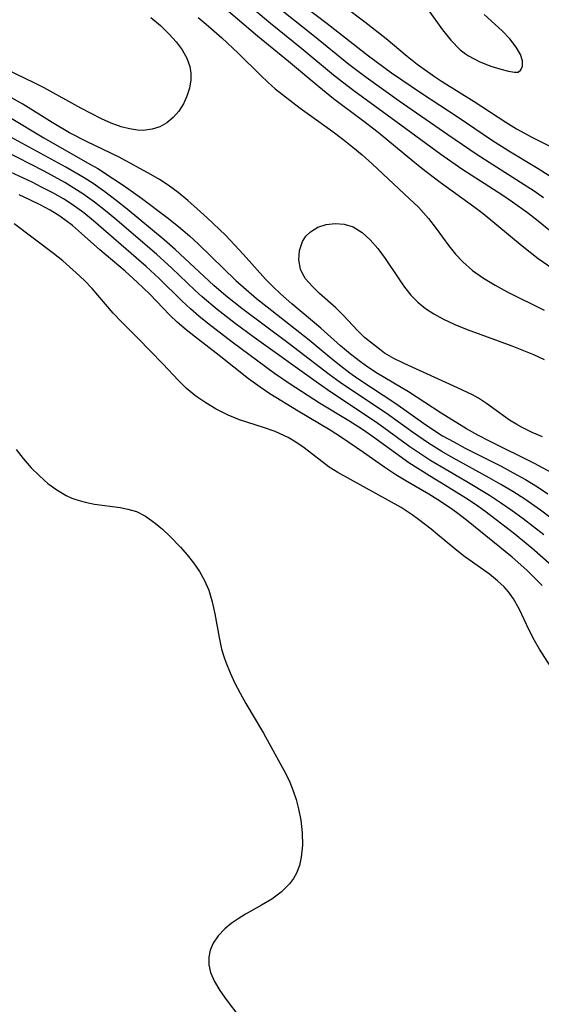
# Model space of a CAD drawing. Header units: metres. Extents: x 1073367 to 1082519, y 1569854 to 1574957.
# Tile 861 of 1056: x 1079392 to 1079462, y 1573007 to 1573139. Entities that reach past the tile are written whole.
import ezdxf

# ---------------------------------------------------------------- set-up
doc = ezdxf.new("R2010")
doc.units = ezdxf.units.M
doc.layers.add('CGG_CurvaNivelLidar_v1', color=253, linetype='Continuous', lineweight=30)

msp = doc.modelspace()

# ---------------------------------------------------------------- linework, layer by layer
at = {"layer": 'CGG_CurvaNivelLidar_v1'}
for p, q in [((1079421.6852, 1573141.9793, 71.5), (1079425.853, 1573138.4717, 71.5)), ((1079428.8334, 1573141.9259, 72.5), (1079433.4614, 1573138.4014, 72.5)), ((1079424.1273, 1573136.714, 71), (1079419.3179, 1573140.7779, 71)), ((1079427.3945, 1573140.1378, 72), (1079431.7419, 1573136.7126, 72)), ((1079435.7727, 1573140.6744, 73), (1079438.4782, 1573138.645, 73)), ((1079446.9761, 1573140.2191, 73.5), (1079448.8681, 1573137.5574, 73.5)), ((1079409.8346, 1573139.2096, 70), (1079411.1049, 1573138.1301, 70)), ((1079416.1795, 1573139.2151, 70.5), (1079417.2549, 1573138.3169, 70.5)), ((1079425.853, 1573138.4717, 71.5), (1079430.0548, 1573135.0507, 71.5)), ((1079438.4782, 1573138.645, 73), (1079441.3615, 1573136.3858, 73)), ((1079456.8678, 1573137.4025, 73.5), (1079454.4801, 1573139.5965, 73.5)), ((1079411.1049, 1573138.1301, 70), (1079412.2724, 1573136.9936, 70)), ((1079417.2549, 1573138.3169, 70.5), (1079419.3327, 1573136.4709, 70.5)), ((1079433.4614, 1573138.4014, 72.5), (1079438.9792, 1573134.0525, 72.5)), ((1079448.8681, 1573137.5574, 73.5), (1079449.9814, 1573136.1606, 73.5)), ((1079457.8921, 1573136.3383, 73.5), (1079456.8678, 1573137.4025, 73.5)), ((1079412.2724, 1573136.9936, 70), (1079413.2109, 1573135.951, 70)), ((1079413.2109, 1573135.951, 70), (1079414.0207, 1573134.8801, 70)), ((1079419.3327, 1573136.4709, 70.5), (1079421.5157, 1573134.4308, 70.5)), ((1079428.2837, 1573133.3255, 71), (1079424.1273, 1573136.714, 71)), ((1079431.7419, 1573136.7126, 72), (1079436.3585, 1573132.9746, 72)), ((1079441.3615, 1573136.3858, 73), (1079444.1523, 1573134.0181, 73)), ((1079449.9814, 1573136.1606, 73.5), (1079451.2653, 1573134.8938, 73.5)), ((1079458.7354, 1573135.2566, 73.5), (1079457.8921, 1573136.3383, 73.5)), ((1079414.0207, 1573134.8801, 70), (1079414.6581, 1573133.776, 70)), ((1079430.0548, 1573135.0507, 71.5), (1079434.2741, 1573131.5405, 71.5)), ((1079451.2653, 1573134.8938, 73.5), (1079451.9719, 1573134.3492, 73.5)), ((1079459.3083, 1573134.2355, 73.5), (1079458.7354, 1573135.2566, 73.5)), ((1079394.2187, 1573130.465, 70), (1079388.4144, 1573133.2445, 70)), ((1079414.6581, 1573133.776, 70), (1079415.0686, 1573132.6324, 70)), ((1079421.5157, 1573134.4308, 70.5), (1079424.5378, 1573131.4449, 70.5)), ((1079432.3159, 1573129.9037, 71), (1079428.2837, 1573133.3255, 71)), ((1079438.9792, 1573134.0525, 72.5), (1079442.0379, 1573131.8177, 72.5)), ((1079444.1523, 1573134.0181, 73), (1079445.5012, 1573132.9583, 73)), ((1079451.9719, 1573134.3492, 73.5), (1079452.3681, 1573134.0843, 73.5)), ((1079452.3681, 1573134.0843, 73.5), (1079453.8684, 1573133.2759, 73.5)), ((1079453.8684, 1573133.2759, 73.5), (1079455.3464, 1573132.6891, 73.5)), ((1079459.5706, 1573133.3886, 73.5), (1079459.3083, 1573134.2355, 73.5)), ((1079459.573, 1573132.6894, 73.5), (1079459.5706, 1573133.3886, 73.5)), ((1079415.0686, 1573132.6324, 70), (1079415.1975, 1573131.749, 70)), ((1079436.3585, 1573132.9746, 72), (1079438.6506, 1573131.2219, 72)), ((1079445.5012, 1573132.9583, 73), (1079447.8207, 1573131.3024, 73)), ((1079455.3464, 1573132.6891, 73.5), (1079456.6703, 1573132.2852, 73.5)), ((1079456.6703, 1573132.2852, 73.5), (1079457.7123, 1573132.0305, 73.5)), ((1079457.7123, 1573132.0305, 73.5), (1079458.5, 1573131.8813, 73.5)), ((1079458.5, 1573131.8813, 73.5), (1079459.0094, 1573131.905, 73.5)), ((1079459.0094, 1573131.905, 73.5), (1079459.355, 1573132.1892, 73.5)), ((1079459.355, 1573132.1892, 73.5), (1079459.573, 1573132.6894, 73.5)), ((1079415.1862, 1573130.8512, 70), (1079415.0073, 1573129.7434, 70)), ((1079415.1975, 1573131.749, 70), (1079415.1862, 1573130.8512, 70)), ((1079424.5378, 1573131.4449, 70.5), (1079425.4936, 1573130.5394, 70.5)), ((1079425.4936, 1573130.5394, 70.5), (1079426.4928, 1573129.6747, 70.5)), ((1079434.2741, 1573131.5405, 71.5), (1079435.4719, 1573130.5832, 71.5)), ((1079435.4719, 1573130.5832, 71.5), (1079436.9935, 1573129.4284, 71.5)), ((1079438.6506, 1573131.2219, 72), (1079443.0682, 1573128.0612, 72)), ((1079442.0379, 1573131.8177, 72.5), (1079446.0857, 1573129.0519, 72.5)), ((1079447.8207, 1573131.3024, 73), (1079448.7616, 1573130.6795, 73)), ((1079448.7616, 1573130.6795, 73), (1079453.1306, 1573127.9542, 73)), ((1079395.5664, 1573129.7689, 70), (1079394.2187, 1573130.465, 70)), ((1079400.4507, 1573127.0463, 70), (1079395.5664, 1573129.7689, 70)), ((1079415.0073, 1573129.7434, 70), (1079414.6682, 1573128.6575, 70)), ((1079426.4928, 1573129.6747, 70.5), (1079429.8068, 1573127.0797, 70.5)), ((1079434.2802, 1573128.329, 71), (1079432.3159, 1573129.9037, 71)), ((1079436.9935, 1573129.4284, 71.5), (1079442.6474, 1573125.3256, 71.5)), ((1079392.6947, 1573127.6095, 70.5), (1079391.2806, 1573128.3999, 70.5)), ((1079414.6682, 1573128.6575, 70), (1079414.1841, 1573127.621, 70)), ((1079438.3434, 1573125.2881, 71), (1079434.2802, 1573128.329, 71)), ((1079443.0682, 1573128.0612, 72), (1079449.5761, 1573123.5356, 72)), ((1079446.0857, 1573129.0519, 72.5), (1079450.9829, 1573125.8456, 72.5)), ((1079453.1306, 1573127.9542, 73), (1079457.3587, 1573125.1711, 73)), ((1079396.6266, 1573125.1525, 70.5), (1079392.6947, 1573127.6095, 70.5)), ((1079403.2234, 1573125.6363, 70), (1079400.4507, 1573127.0463, 70)), ((1079413.5638, 1573126.6611, 70), (1079412.8209, 1573125.8079, 70)), ((1079414.1841, 1573127.621, 70), (1079413.5638, 1573126.6611, 70)), ((1079429.8068, 1573127.0797, 70.5), (1079431.0534, 1573126.1494, 70.5)), ((1079390.895, 1573125.836, 71), (1079395.5013, 1573123.0879, 71)), ((1079404.5421, 1573125.0453, 70), (1079403.2234, 1573125.6363, 70)), ((1079412.8209, 1573125.8079, 70), (1079411.9639, 1573125.0937, 70)), ((1079431.0534, 1573126.1494, 70.5), (1079434.0609, 1573124.0143, 70.5)), ((1079440.2823, 1573123.7888, 71), (1079438.3434, 1573125.2881, 71)), ((1079442.6474, 1573125.3256, 71.5), (1079448.6643, 1573120.8767, 71.5)), ((1079450.9829, 1573125.8456, 72.5), (1079455.455, 1573122.8108, 72.5)), ((1079398.9506, 1573123.7786, 70.5), (1079396.6266, 1573125.1525, 70.5)), ((1079405.8524, 1573124.5668, 70), (1079404.5421, 1573125.0453, 70)), ((1079406.9678, 1573124.2789, 70), (1079405.8524, 1573124.5668, 70)), ((1079408.0645, 1573124.1179, 70), (1079406.9678, 1573124.2789, 70)), ((1079408.8046, 1573124.0892, 70), (1079408.0645, 1573124.1179, 70)), ((1079410.0299, 1573124.2311, 70), (1079408.8046, 1573124.0892, 70)), ((1079411.0384, 1573124.5705, 70), (1079410.0299, 1573124.2311, 70)), ((1079411.9639, 1573125.0937, 70), (1079411.0384, 1573124.5705, 70)), ((1079434.0609, 1573124.0143, 70.5), (1079435.5399, 1573122.9197, 70.5)), ((1079457.3587, 1573125.1711, 73), (1079458.7952, 1573124.2904, 73)), ((1079458.7952, 1573124.2904, 73), (1079460.8586, 1573123.1652, 73)), ((1079398.4464, 1573119.1681, 71.5), (1079390.1221, 1573123.699, 71.5)), ((1079395.5013, 1573123.0879, 71), (1079401.3712, 1573119.757, 71)), ((1079401.2955, 1573122.5703, 70.5), (1079398.9506, 1573123.7786, 70.5)), ((1079435.5399, 1573122.9197, 70.5), (1079436.8952, 1573121.8344, 70.5)), ((1079444.9009, 1573119.9461, 71), (1079440.2823, 1573123.7888, 71)), ((1079449.5761, 1573123.5356, 72), (1079453.5436, 1573120.8508, 72)), ((1079455.455, 1573122.8108, 72.5), (1079457.7416, 1573121.3485, 72.5)), ((1079460.8586, 1573123.1652, 73), (1079465.86, 1573120.642, 73)), ((1079393.9292, 1573117.127, 72.5), (1079382.7968, 1573122.3337, 72.5)), ((1079395.54, 1573118.6123, 72), (1079390.1546, 1573121.3949, 72)), ((1079405.6035, 1573120.4781, 70.5), (1079401.2955, 1573122.5703, 70.5)), ((1079436.8952, 1573121.8344, 70.5), (1079438.1272, 1573120.7981, 70.5)), ((1079457.7416, 1573121.3485, 72.5), (1079461.6831, 1573118.958, 72.5)), ((1079409.8144, 1573118.1783, 70.5), (1079405.6035, 1573120.4781, 70.5)), ((1079438.1272, 1573120.7981, 70.5), (1079439.4571, 1573119.6025, 70.5)), ((1079448.6643, 1573120.8767, 71.5), (1079451.4734, 1573118.94, 71.5)), ((1079453.5436, 1573120.8508, 72), (1079459.831, 1573116.8547, 72)), ((1079400.8979, 1573117.7288, 71.5), (1079398.4464, 1573119.1681, 71.5)), ((1079401.3712, 1573119.757, 71), (1079402.7315, 1573118.9566, 71)), ((1079402.7315, 1573118.9566, 71), (1079404.8526, 1573117.6096, 71)), ((1079439.4571, 1573119.6025, 70.5), (1079444.4837, 1573114.9188, 70.5)), ((1079446.1145, 1573118.9811, 71), (1079444.9009, 1573119.9461, 71)), ((1079448.5891, 1573117.1132, 71), (1079446.1145, 1573118.9811, 71)), ((1079451.4734, 1573118.94, 71.5), (1079456.951, 1573115.3965, 71.5)), ((1079461.6831, 1573118.958, 72.5), (1079463.1704, 1573118.023, 72.5)), ((1079398.3184, 1573117.0933, 72), (1079395.54, 1573118.6123, 72)), ((1079402.091, 1573116.9608, 71.5), (1079400.8979, 1573117.7288, 71.5)), ((1079404.8526, 1573117.6096, 71), (1079406.1086, 1573116.7491, 71)), ((1079410.9899, 1573117.4918, 70.5), (1079409.8144, 1573118.1783, 70.5)), ((1079412.132, 1573116.7581, 70.5), (1079410.9899, 1573117.4918, 70.5)), ((1079395.3066, 1573116.4531, 72.5), (1079393.9292, 1573117.127, 72.5)), ((1079396.7312, 1573115.7084, 72.5), (1079395.3066, 1573116.4531, 72.5)), ((1079399.5378, 1573116.364, 72), (1079398.3184, 1573117.0933, 72)), ((1079400.7286, 1573115.593, 72), (1079399.5378, 1573116.364, 72)), ((1079403.6529, 1573115.863, 71.5), (1079402.091, 1573116.9608, 71.5)), ((1079406.1086, 1573116.7491, 71), (1079408.579, 1573114.9814, 71)), ((1079413.4736, 1573115.767, 70.5), (1079412.132, 1573116.7581, 70.5)), ((1079453.0858, 1573113.8464, 71), (1079448.5891, 1573117.1132, 71)), ((1079459.831, 1573116.8547, 72), (1079461.1401, 1573115.9934, 72)), ((1079393.6381, 1573114.7932, 73), (1079392.2221, 1573115.4283, 73)), ((1079395.0238, 1573114.1218, 73), (1079393.6381, 1573114.7932, 73)), ((1079398.1211, 1573114.9113, 72.5), (1079396.7312, 1573115.7084, 72.5)), ((1079399.3191, 1573114.1453, 72.5), (1079398.1211, 1573114.9113, 72.5)), ((1079402.2783, 1573114.4814, 72), (1079400.7286, 1573115.593, 72)), ((1079405.1748, 1573114.7073, 71.5), (1079403.6529, 1573115.863, 71.5)), ((1079406.6688, 1573113.5131, 71.5), (1079405.1748, 1573114.7073, 71.5)), ((1079408.579, 1573114.9814, 71), (1079412.0002, 1573112.415, 71)), ((1079414.7669, 1573114.6976, 70.5), (1079413.4736, 1573115.767, 70.5)), ((1079444.4837, 1573114.9188, 70.5), (1079445.648, 1573113.7794, 70.5)), ((1079456.951, 1573115.3965, 71.5), (1079458.2702, 1573114.5115, 71.5)), ((1079461.1401, 1573115.9934, 72), (1079462.4005, 1573115.1145, 72)), ((1079396.3665, 1573113.3955, 73), (1079395.0238, 1573114.1218, 73)), ((1079397.6512, 1573112.5921, 73), (1079396.3665, 1573113.3955, 73)), ((1079400.8658, 1573113.0194, 72.5), (1079399.3191, 1573114.1453, 72.5)), ((1079403.7769, 1573113.3002, 72), (1079402.2783, 1573114.4814, 72)), ((1079411.6208, 1573109.4063, 71.5), (1079406.6688, 1573113.5131, 71.5)), ((1079416.0345, 1573113.582, 70.5), (1079414.7669, 1573114.6976, 70.5)), ((1079417.3913, 1573112.3482, 70.5), (1079416.0345, 1573113.582, 70.5)), ((1079445.648, 1573113.7794, 70.5), (1079447.0105, 1573112.2735, 70.5)), ((1079454.3108, 1573112.9058, 71), (1079453.0858, 1573113.8464, 71)), ((1079458.2702, 1573114.5115, 71.5), (1079460.2453, 1573113.0877, 71.5)), ((1079399.3263, 1573111.3207, 73), (1079397.6512, 1573112.5921, 73)), ((1079402.1658, 1573111.9617, 72.5), (1079400.8658, 1573113.0194, 72.5)), ((1079404.9925, 1573112.2823, 72), (1079403.7769, 1573113.3002, 72)), ((1079410.5767, 1573107.5183, 72), (1079404.9925, 1573112.2823, 72)), ((1079412.0002, 1573112.415, 71), (1079413.5174, 1573111.2116, 71)), ((1079419.809, 1573110.0246, 70.5), (1079417.3913, 1573112.3482, 70.5)), ((1079447.0105, 1573112.2735, 70.5), (1079448.046, 1573110.9405, 70.5)), ((1079459.5591, 1573108.5795, 71), (1079454.3108, 1573112.9058, 71)), ((1079460.2453, 1573113.0877, 71.5), (1079461.6994, 1573111.9485, 71.5)), ((1079396.8062, 1573107.5973, 73.5), (1079391.5195, 1573111.5653, 73.5)), ((1079400.5562, 1573110.2564, 73), (1079399.3263, 1573111.3207, 73)), ((1079409.2142, 1573105.852, 72.5), (1079402.1658, 1573111.9617, 72.5)), ((1079413.5174, 1573111.2116, 71), (1079414.9942, 1573109.9608, 71)), ((1079431.2007, 1573110.5119, 70), (1079432.1782, 1573111.1091, 70)), ((1079432.1782, 1573111.1091, 70), (1079433.3007, 1573111.4796, 70)), ((1079433.3007, 1573111.4796, 70), (1079434.5023, 1573111.6236, 70)), ((1079434.5023, 1573111.6236, 70), (1079435.724, 1573111.5261, 70)), ((1079435.724, 1573111.5261, 70), (1079436.93, 1573111.1472, 70)), ((1079436.93, 1573111.1472, 70), (1079438.107, 1573110.4208, 70)), ((1079448.046, 1573110.9405, 70.5), (1079449.749, 1573108.625, 70.5)), ((1079461.6994, 1573111.9485, 71.5), (1079466.9631, 1573107.6191, 71.5)), ((1079402.9881, 1573108.0668, 73), (1079400.5562, 1573110.2564, 73)), ((1079414.9942, 1573109.9608, 71), (1079416.219, 1573108.8386, 71)), ((1079421.0535, 1573108.7653, 70.5), (1079419.809, 1573110.0246, 70.5)), ((1079430.1287, 1573109.1839, 70), (1079430.5951, 1573109.903, 70)), ((1079430.5951, 1573109.903, 70), (1079431.2007, 1573110.5119, 70)), ((1079438.107, 1573110.4208, 70), (1079439.1993, 1573109.4254, 70)), ((1079439.1993, 1573109.4254, 70), (1079440.2231, 1573108.2395, 70)), ((1079413.1014, 1573108.1043, 71.5), (1079411.6208, 1573109.4063, 71.5)), ((1079418.2635, 1573103.3089, 71.5), (1079413.1014, 1573108.1043, 71.5)), ((1079416.219, 1573108.8386, 71), (1079421.2256, 1573103.9889, 71)), ((1079422.2554, 1573107.4747, 70.5), (1079421.0535, 1573108.7653, 70.5)), ((1079429.7235, 1573108.0109, 70), (1079430.1287, 1573109.1839, 70)), ((1079440.2231, 1573108.2395, 70), (1079441.1929, 1573106.9271, 70)), ((1079449.749, 1573108.625, 70.5), (1079450.6387, 1573107.509, 70.5)), ((1079461.7108, 1573106.8954, 71), (1079459.5591, 1573108.5795, 71)), ((1079398.0348, 1573106.6219, 73.5), (1079396.8062, 1573107.5973, 73.5)), ((1079406.3932, 1573105.2008, 73), (1079402.9881, 1573108.0668, 73)), ((1079412.6487, 1573105.6178, 72), (1079410.5767, 1573107.5183, 72)), ((1079425.1655, 1573104.1656, 70.5), (1079422.2554, 1573107.4747, 70.5)), ((1079429.6332, 1573106.7553, 70), (1079429.7235, 1573108.0109, 70)), ((1079441.1929, 1573106.9271, 70), (1079443.0369, 1573104.1731, 70)), ((1079450.6387, 1573107.509, 70.5), (1079451.6, 1573106.4607, 70.5)), ((1079466.1336, 1573103.7881, 71), (1079461.7108, 1573106.8954, 71)), ((1079399.8541, 1573105.0042, 73.5), (1079398.0348, 1573106.6219, 73.5)), ((1079410.9394, 1573104.2411, 72.5), (1079409.2142, 1573105.852, 72.5)), ((1079415.7173, 1573102.6822, 72), (1079412.6487, 1573105.6178, 72)), ((1079429.8734, 1573105.502, 70), (1079429.6332, 1573106.7553, 70)), ((1079430.1711, 1573104.8181, 70), (1079429.8734, 1573105.502, 70)), ((1079451.6, 1573106.4607, 70.5), (1079452.9138, 1573105.3011, 70.5)), ((1079400.9453, 1573103.9659, 73.5), (1079399.8541, 1573105.0042, 73.5)), ((1079408.0213, 1573103.758, 73), (1079406.3932, 1573105.2008, 73)), ((1079414.0043, 1573101.2308, 72.5), (1079410.9394, 1573104.2411, 72.5)), ((1079426.1676, 1573103.1473, 70.5), (1079425.1655, 1573104.1656, 70.5)), ((1079430.5515, 1573104.2089, 70), (1079430.1711, 1573104.8181, 70)), ((1079431.4113, 1573103.2016, 70), (1079430.5515, 1573104.2089, 70)), ((1079443.0369, 1573104.1731, 70), (1079443.8134, 1573103.0707, 70)), ((1079452.9138, 1573105.3011, 70.5), (1079454.3575, 1573104.2696, 70.5)), ((1079454.3575, 1573104.2696, 70.5), (1079455.9149, 1573103.3377, 70.5)), ((1079401.9891, 1573102.8927, 73.5), (1079400.9453, 1573103.9659, 73.5)), ((1079404.804, 1573099.6092, 73.5), (1079401.9891, 1573102.8927, 73.5)), ((1079409.6781, 1573102.135, 73), (1079408.0213, 1573103.758, 73)), ((1079419.8889, 1573101.9259, 71.5), (1079418.2635, 1573103.3089, 71.5)), ((1079421.2256, 1573103.9889, 71), (1079422.5841, 1573102.7651, 71)), ((1079427.2125, 1573102.1655, 70.5), (1079426.1676, 1573103.1473, 70.5)), ((1079432.43, 1573102.2464, 70), (1079431.4113, 1573103.2016, 70)), ((1079443.8134, 1573103.0707, 70), (1079444.6439, 1573102.0257, 70)), ((1079455.9149, 1573103.3377, 70.5), (1079457.542, 1573102.4746, 70.5)), ((1079412.3973, 1573099.3102, 73), (1079409.6781, 1573102.135, 73)), ((1079416.7195, 1573101.7672, 72), (1079415.7173, 1573102.6822, 72)), ((1079418.7319, 1573100.0776, 72), (1079416.7195, 1573101.7672, 72)), ((1079422.0281, 1573100.2196, 71.5), (1079419.8889, 1573101.9259, 71.5)), ((1079422.5841, 1573102.7651, 71), (1079423.9854, 1573101.5799, 71)), ((1079423.9854, 1573101.5799, 71), (1079425.4167, 1573100.423, 71)), ((1079428.6947, 1573100.8664, 70.5), (1079427.2125, 1573102.1655, 70.5)), ((1079434.6139, 1573100.3102, 70), (1079432.43, 1573102.2464, 70)), ((1079444.6439, 1573102.0257, 70), (1079445.5611, 1573101.0716, 70)), ((1079457.542, 1573102.4746, 70.5), (1079462.4807, 1573099.995, 70.5)), ((1079415.1307, 1573100.1809, 72.5), (1079414.0043, 1573101.2308, 72.5)), ((1079428.3311, 1573095.4787, 71.5), (1079422.0281, 1573100.2196, 71.5)), ((1079425.4167, 1573100.423, 71), (1079431.0429, 1573096.0112, 71)), ((1079432.612, 1573097.5817, 70.5), (1079428.6947, 1573100.8664, 70.5)), ((1079435.6088, 1573099.2952, 70), (1079434.6139, 1573100.3102, 70)), ((1079445.5611, 1573101.0716, 70), (1079446.5907, 1573100.2335, 70)), ((1079446.5907, 1573100.2335, 70), (1079447.7179, 1573099.4967, 70)), ((1079405.8802, 1573098.4677, 73.5), (1079404.804, 1573099.6092, 73.5)), ((1079413.3386, 1573098.409, 73), (1079412.3973, 1573099.3102, 73)), ((1079416.2566, 1573099.2045, 72.5), (1079415.1307, 1573100.1809, 72.5)), ((1079417.4127, 1573098.2601, 72.5), (1079416.2566, 1573099.2045, 72.5)), ((1079421.113, 1573098.2313, 72), (1079418.7319, 1573100.0776, 72)), ((1079437.4941, 1573097.2525, 70), (1079435.6088, 1573099.2952, 70)), ((1079447.7179, 1573099.4967, 70), (1079448.9213, 1573098.8388, 70)), ((1079408.109, 1573096.2464, 73.5), (1079405.8802, 1573098.4677, 73.5)), ((1079414.542, 1573097.3728, 73), (1079413.3386, 1573098.409, 73)), ((1079420.7149, 1573095.7224, 72.5), (1079417.4127, 1573098.2601, 72.5)), ((1079423.6884, 1573096.3348, 72), (1079421.113, 1573098.2313, 72)), ((1079435.2398, 1573095.2248, 70.5), (1079432.612, 1573097.5817, 70.5)), ((1079448.9213, 1573098.8388, 70), (1079450.5175, 1573098.0938, 70)), ((1079450.5175, 1573098.0938, 70), (1079452.1775, 1573097.4155, 70)), ((1079411.4609, 1573092.8216, 73.5), (1079408.109, 1573096.2464, 73.5)), ((1079415.7921, 1573096.3786, 73), (1079414.542, 1573097.3728, 73)), ((1079418.9895, 1573093.9137, 73), (1079415.7921, 1573096.3786, 73)), ((1079432.287, 1573090.1592, 72), (1079423.6884, 1573096.3348, 72)), ((1079438.4388, 1573096.3394, 70), (1079437.4941, 1573097.2525, 70)), ((1079440.4347, 1573094.7554, 70), (1079438.4388, 1573096.3394, 70)), ((1079452.1775, 1573097.4155, 70), (1079458.1746, 1573095.218, 70)), ((1079426.3828, 1573091.5243, 72.5), (1079420.7149, 1573095.7224, 72.5)), ((1079433.7202, 1573091.3557, 71.5), (1079428.3311, 1573095.4787, 71.5)), ((1079431.0429, 1573096.0112, 71), (1079433.7072, 1573093.7711, 71)), ((1079436.5769, 1573094.0789, 70.5), (1079435.2398, 1573095.2248, 70.5)), ((1079458.1746, 1573095.218, 70), (1079461.048, 1573094.051, 70)), ((1079422.9231, 1573090.7922, 73), (1079418.9895, 1573093.9137, 73)), ((1079433.7072, 1573093.7711, 71), (1079435.0833, 1573092.6654, 71)), ((1079437.8828, 1573093.0656, 70.5), (1079436.5769, 1573094.0789, 70.5)), ((1079441.1318, 1573094.2554, 70), (1079440.4347, 1573094.7554, 70)), ((1079442.3734, 1573093.5256, 70), (1079441.1318, 1573094.2554, 70)), ((1079461.048, 1573094.051, 70), (1079462.4789, 1573093.3956, 70)), ((1079413.5307, 1573090.5714, 73.5), (1079411.4609, 1573092.8216, 73.5)), ((1079435.0833, 1573092.6654, 71), (1079436.4951, 1573091.6019, 71)), ((1079438.8637, 1573092.3744, 70.5), (1079437.8828, 1573093.0656, 70.5)), ((1079440.1807, 1573091.5192, 70.5), (1079438.8637, 1573092.3744, 70.5)), ((1079443.7521, 1573092.849, 70), (1079442.3734, 1573093.5256, 70)), ((1079450.8812, 1573089.6028, 70), (1079443.7521, 1573092.849, 70)), ((1079428.4845, 1573090.0948, 72.5), (1079426.3828, 1573091.5243, 72.5)), ((1079435.1894, 1573090.3012, 71.5), (1079433.7202, 1573091.3557, 71.5)), ((1079436.4951, 1573091.6019, 71), (1079437.5404, 1573090.8614, 71)), ((1079444.3454, 1573089.0379, 70.5), (1079440.1807, 1573091.5192, 70.5)), ((1079414.6143, 1573089.5083, 73.5), (1079413.5307, 1573090.5714, 73.5)), ((1079424.4487, 1573089.6653, 73), (1079422.9231, 1573090.7922, 73)), ((1079425.7492, 1573088.7952, 73), (1079424.4487, 1573089.6653, 73)), ((1079432.4099, 1573087.5424, 72.5), (1079428.4845, 1573090.0948, 72.5)), ((1079433.9145, 1573089.0275, 72), (1079432.287, 1573090.1592, 72)), ((1079436.8139, 1573089.1954, 71.5), (1079435.1894, 1573090.3012, 71.5)), ((1079437.5404, 1573090.8614, 71), (1079442.6194, 1573087.4762, 71)), ((1079415.8683, 1573088.4826, 73.5), (1079414.6143, 1573089.5083, 73.5)), ((1079417.2073, 1573087.5607, 73.5), (1079415.8683, 1573088.4826, 73.5)), ((1079429.5515, 1573086.4638, 73), (1079425.7492, 1573088.7952, 73)), ((1079440.0627, 1573084.9356, 72), (1079433.9145, 1573089.0275, 72)), ((1079441.3379, 1573086.1955, 71.5), (1079436.8139, 1573089.1954, 71.5)), ((1079448.7105, 1573086.1782, 70.5), (1079444.3454, 1573089.0379, 70.5)), ((1079452.8929, 1573088.6381, 70), (1079450.8812, 1573089.6028, 70)), ((1079453.6971, 1573088.1956, 70), (1079452.8929, 1573088.6381, 70)), ((1079418.6016, 1573086.7283, 73.5), (1079417.2073, 1573087.5607, 73.5)), ((1079436.3285, 1573085.1642, 72.5), (1079432.4099, 1573087.5424, 72.5)), ((1079442.6194, 1573087.4762, 71), (1079446.3342, 1573084.8516, 71)), ((1079454.7871, 1573087.4904, 70), (1079453.6971, 1573088.1956, 70)), ((1079457.8612, 1573085.2775, 70), (1079454.7871, 1573087.4904, 70)), ((1079420.1773, 1573085.9247, 73.5), (1079418.6016, 1573086.7283, 73.5)), ((1079421.7244, 1573085.3141, 73.5), (1079420.1773, 1573085.9247, 73.5)), ((1079433.82, 1573083.9105, 73), (1079429.5515, 1573086.4638, 73)), ((1079444.8719, 1573083.6483, 71.5), (1079441.3379, 1573086.1955, 71.5)), ((1079452.1088, 1573084.0917, 70.5), (1079448.7105, 1573086.1782, 70.5)), ((1079424.9051, 1573084.2892, 73.5), (1079421.7244, 1573085.3141, 73.5)), ((1079438.1609, 1573083.9976, 72.5), (1079436.3285, 1573085.1642, 72.5)), ((1079444.5172, 1573081.6857, 72), (1079440.0627, 1573084.9356, 72)), ((1079446.3342, 1573084.8516, 71), (1079447.5877, 1573084.0025, 71)), ((1079458.8485, 1573084.6568, 70), (1079457.8612, 1573085.2775, 70)), ((1079459.5494, 1573084.2644, 70), (1079458.8485, 1573084.6568, 70)), ((1079426.4682, 1573083.7297, 73.5), (1079424.9051, 1573084.2892, 73.5)), ((1079427.7103, 1573083.1803, 73.5), (1079426.4682, 1573083.7297, 73.5)), ((1079428.2265, 1573082.9161, 73.5), (1079427.7103, 1573083.1803, 73.5)), ((1079435.3523, 1573082.9419, 73), (1079433.82, 1573083.9105, 73)), ((1079439.494, 1573083.0869, 72.5), (1079438.1609, 1573083.9976, 72.5)), ((1079444.3938, 1573079.5526, 72.5), (1079439.494, 1573083.0869, 72.5)), ((1079446.9968, 1573082.1741, 71.5), (1079444.8719, 1573083.6483, 71.5)), ((1079447.5877, 1573084.0025, 71), (1079448.9037, 1573083.1768, 71)), ((1079448.9037, 1573083.1768, 71), (1079450.3833, 1573082.3334, 71)), ((1079453.6303, 1573083.255, 70.5), (1079452.1088, 1573084.0917, 70.5)), ((1079455.1839, 1573082.4578, 70.5), (1079453.6303, 1573083.255, 70.5)), ((1079460.8851, 1573083.6087, 70), (1079459.5494, 1573084.2644, 70)), ((1079462.2667, 1573083.0133, 70), (1079460.8851, 1573083.6087, 70)), ((1079429.2624, 1573082.3151, 73.5), (1079428.2265, 1573082.9161, 73.5)), ((1079430.3755, 1573081.5492, 73.5), (1079429.2624, 1573082.3151, 73.5)), ((1079438.3072, 1573080.9246, 73), (1079435.3523, 1573082.9419, 73)), ((1079448.7862, 1573081.0598, 71.5), (1079446.9968, 1573082.1741, 71.5)), ((1079450.3833, 1573082.3334, 71), (1079451.9315, 1573081.5174, 71)), ((1079461.2158, 1573079.4437, 70.5), (1079455.1839, 1573082.4578, 70.5)), ((1079391.7838, 1573081.3153, 73.5), (1079392.741, 1573080.1047, 73.5)), ((1079433.7132, 1573078.9539, 73.5), (1079430.3755, 1573081.5492, 73.5)), ((1079441.1776, 1573078.8987, 73), (1079438.3072, 1573080.9246, 73)), ((1079445.6991, 1573080.8634, 72), (1079444.5172, 1573081.6857, 72)), ((1079447.1773, 1573079.9074, 72), (1079445.6991, 1573080.8634, 72)), ((1079450.2759, 1573080.202, 71.5), (1079448.7862, 1573081.0598, 71.5)), ((1079451.9315, 1573081.5174, 71), (1079456.719, 1573079.091, 71)), ((1079392.741, 1573080.1047, 73.5), (1079393.833, 1573078.8698, 73.5)), ((1079447.1584, 1573077.7785, 72.5), (1079444.3938, 1573079.5526, 72.5)), ((1079448.6864, 1573078.9932, 72), (1079447.1773, 1573079.9074, 72)), ((1079455.1175, 1573077.5365, 71.5), (1079450.2759, 1573080.202, 71.5)), ((1079456.719, 1573079.091, 71), (1079458.3551, 1573078.2177, 71)), ((1079463.5062, 1573078.2022, 70.5), (1079461.2158, 1573079.4437, 70.5)), ((1079393.833, 1573078.8698, 73.5), (1079394.9221, 1573077.7814, 73.5)), ((1079394.9221, 1573077.7814, 73.5), (1079396.0614, 1573076.7881, 73.5)), ((1079434.8847, 1573078.2258, 73.5), (1079433.7132, 1573078.9539, 73.5)), ((1079443.3429, 1573073.5416, 73.5), (1079434.8847, 1573078.2258, 73.5)), ((1079442.6405, 1573077.9263, 73), (1079441.1776, 1573078.8987, 73)), ((1079444.217, 1573076.9731, 73), (1079442.6405, 1573077.9263, 73)), ((1079450.7149, 1573075.617, 72.5), (1079447.1584, 1573077.7785, 72.5)), ((1079452.1212, 1573077.0014, 72), (1079448.6864, 1573078.9932, 72)), ((1079458.3551, 1573078.2177, 71), (1079459.9881, 1573077.3038, 71)), ((1079396.0614, 1573076.7881, 73.5), (1079397.2495, 1573075.9104, 73.5)), ((1079447.0542, 1573075.3237, 73), (1079444.217, 1573076.9731, 73)), ((1079455.1575, 1573075.1608, 72), (1079452.1212, 1573077.0014, 72)), ((1079456.7113, 1573076.6249, 71.5), (1079455.1175, 1573077.5365, 71.5)), ((1079458.2865, 1573075.684, 71.5), (1079456.7113, 1573076.6249, 71.5)), ((1079459.9881, 1573077.3038, 71), (1079461.5886, 1573076.3377, 71)), ((1079397.2495, 1573075.9104, 73.5), (1079398.4881, 1573075.1754, 73.5)), ((1079398.4881, 1573075.1754, 73.5), (1079399.2425, 1573074.8244, 73.5)), ((1079448.2791, 1573074.5757, 73), (1079447.0542, 1573075.3237, 73)), ((1079452.0142, 1573074.7939, 72.5), (1079450.7149, 1573075.617, 72.5)), ((1079456.65, 1573074.1961, 72), (1079455.1575, 1573075.1608, 72)), ((1079459.8845, 1573074.6683, 71.5), (1079458.2865, 1573075.684, 71.5)), ((1079461.5886, 1573076.3377, 71), (1079462.9928, 1573075.4083, 71)), ((1079399.2425, 1573074.8244, 73.5), (1079399.7861, 1573074.6181, 73.5)), ((1079399.7861, 1573074.6181, 73.5), (1079401.0216, 1573074.2636, 73.5)), ((1079401.0216, 1573074.2636, 73.5), (1079402.2788, 1573074.0152, 73.5)), ((1079402.2788, 1573074.0152, 73.5), (1079405.7239, 1573073.54, 73.5)), ((1079449.9738, 1573073.4601, 73), (1079448.2791, 1573074.5757, 73)), ((1079453.2941, 1573073.9436, 72.5), (1079452.0142, 1573074.7939, 72.5)), ((1079454.5492, 1573073.0609, 72.5), (1079453.2941, 1573073.9436, 72.5)), ((1079458.2145, 1573073.125, 72), (1079456.65, 1573074.1961, 72)), ((1079461.9824, 1573073.1979, 71.5), (1079459.8845, 1573074.6683, 71.5)), ((1079405.7239, 1573073.54, 73.5), (1079406.7493, 1573073.3531, 73.5)), ((1079406.7493, 1573073.3531, 73.5), (1079407.909, 1573073.0164, 73.5)), ((1079407.909, 1573073.0164, 73.5), (1079409.1157, 1573072.3955, 73.5)), ((1079444.8413, 1573072.5837, 73.5), (1079443.3429, 1573073.5416, 73.5)), ((1079445.6818, 1573071.9685, 73.5), (1079444.8413, 1573072.5837, 73.5)), ((1079450.7632, 1573072.8951, 73), (1079449.9738, 1573073.4601, 73)), ((1079452.0893, 1573071.8741, 73), (1079450.7632, 1573072.8951, 73)), ((1079458.3499, 1573070.1571, 72.5), (1079454.5492, 1573073.0609, 72.5)), ((1079459.6981, 1573072.0394, 72), (1079458.2145, 1573073.125, 72)), ((1079468.6598, 1573068.0919, 71.5), (1079461.9824, 1573073.1979, 71.5)), ((1079409.1157, 1573072.3955, 73.5), (1079410.4026, 1573071.479, 73.5)), ((1079410.4026, 1573071.479, 73.5), (1079411.3914, 1573070.6454, 73.5)), ((1079447.3677, 1573070.649, 73.5), (1079445.6818, 1573071.9685, 73.5)), ((1079458.2013, 1573066.9201, 73), (1079452.0893, 1573071.8741, 73)), ((1079462.455, 1573069.8785, 72), (1079459.6981, 1573072.0394, 72)), ((1079411.3914, 1573070.6454, 73.5), (1079412.3691, 1573069.7296, 73.5)), ((1079448.2232, 1573069.9548, 73.5), (1079447.3677, 1573070.649, 73.5)), ((1079450.5147, 1573067.9975, 73.5), (1079448.2232, 1573069.9548, 73.5)), ((1079460.8463, 1573068.104, 72.5), (1079458.3499, 1573070.1571, 72.5)), ((1079412.3691, 1573069.7296, 73.5), (1079413.783, 1573068.2626, 73.5)), ((1079413.783, 1573068.2626, 73.5), (1079414.6984, 1573067.2167, 73.5)), ((1079414.6984, 1573067.2167, 73.5), (1079415.5618, 1573066.1241, 73.5)), ((1079451.6801, 1573067.0603, 73.5), (1079450.5147, 1573067.9975, 73.5)), ((1079463.441, 1573065.8337, 72.5), (1079460.8463, 1573068.104, 72.5)), ((1079415.5618, 1573066.1241, 73.5), (1079416.3487, 1573064.9798, 73.5)), ((1079455.169, 1573064.6054, 73.5), (1079451.6801, 1573067.0603, 73.5)), ((1079460.1535, 1573065.1781, 73), (1079458.2013, 1573066.9201, 73)), ((1079416.3487, 1573064.9798, 73.5), (1079417.0302, 1573063.7758, 73.5)), ((1079456.2625, 1573063.7376, 73.5), (1079455.169, 1573064.6054, 73.5)), ((1079461.2118, 1573064.1487, 73), (1079460.1535, 1573065.1781, 73)), ((1079417.0302, 1573063.7758, 73.5), (1079417.5811, 1573062.4901, 73.5)), ((1079457.1356, 1573062.9049, 73.5), (1079456.2625, 1573063.7376, 73.5)), ((1079462.2338, 1573063.0866, 73), (1079461.2118, 1573064.1487, 73)), ((1079417.5811, 1573062.4901, 73.5), (1079418.0519, 1573060.9278, 73.5)), ((1079457.4066, 1573062.6076, 73.5), (1079457.1356, 1573062.9049, 73.5)), ((1079457.6991, 1573062.2597, 73.5), (1079457.4066, 1573062.6076, 73.5)), ((1079458.3792, 1573061.3168, 73.5), (1079457.6991, 1573062.2597, 73.5)), ((1079418.0519, 1573060.9278, 73.5), (1079418.4031, 1573059.3125, 73.5)), ((1079459.1504, 1573059.9773, 73.5), (1079458.3792, 1573061.3168, 73.5)), ((1079418.4031, 1573059.3125, 73.5), (1079418.9746, 1573056.1246, 73.5)), ((1079460.5037, 1573057.1363, 73.5), (1079459.1504, 1573059.9773, 73.5)), ((1079461.2149, 1573055.7163, 73.5), (1079460.5037, 1573057.1363, 73.5)), ((1079418.9746, 1573056.1246, 73.5), (1079419.3127, 1573054.5906, 73.5)), ((1079461.8824, 1573054.5545, 73.5), (1079461.2149, 1573055.7163, 73.5)), ((1079419.3127, 1573054.5906, 73.5), (1079419.6384, 1573053.4683, 73.5)), ((1079463.3666, 1573052.2049, 73.5), (1079461.8824, 1573054.5545, 73.5)), ((1079419.6384, 1573053.4683, 73.5), (1079419.8635, 1573052.82, 73.5)), ((1079419.8635, 1573052.82, 73.5), (1079420.4322, 1573051.4135, 73.5)), ((1079420.4322, 1573051.4135, 73.5), (1079421.0845, 1573050.0273, 73.5)), ((1079421.0845, 1573050.0273, 73.5), (1079421.8005, 1573048.6601, 73.5)), ((1079421.8005, 1573048.6601, 73.5), (1079422.5631, 1573047.3111, 73.5)), ((1079422.5631, 1573047.3111, 73.5), (1079424.9218, 1573043.3303, 73.5)), ((1079424.9218, 1573043.3303, 73.5), (1079427.9226, 1573037.8786, 73.5)), ((1079427.9226, 1573037.8786, 73.5), (1079428.4423, 1573036.7559, 73.5)), ((1079428.4423, 1573036.7559, 73.5), (1079428.8966, 1573035.6036, 73.5)), ((1079428.8966, 1573035.6036, 73.5), (1079429.2816, 1573034.4279, 73.5)), ((1079429.2816, 1573034.4279, 73.5), (1079429.6011, 1573033.2003, 73.5)), ((1079429.6011, 1573033.2003, 73.5), (1079429.8944, 1573031.669, 73.5)), ((1079429.8944, 1573031.669, 73.5), (1079430.0891, 1573029.965, 73.5)), ((1079430.0891, 1573029.965, 73.5), (1079430.1257, 1573028.2939, 73.5)), ((1079430.1257, 1573028.2939, 73.5), (1079429.9704, 1573026.685, 73.5)), ((1079429.9704, 1573026.685, 73.5), (1079429.7187, 1573025.602, 73.5)), ((1079429.7187, 1573025.602, 73.5), (1079429.3278, 1573024.5822, 73.5)), ((1079428.915, 1573023.8405, 73.5), (1079428.4127, 1573023.1506, 73.5)), ((1079429.3278, 1573024.5822, 73.5), (1079428.915, 1573023.8405, 73.5)), ((1079428.4127, 1573023.1506, 73.5), (1079427.2808, 1573022.0175, 73.5)), ((1079426.0144, 1573021.0886, 73.5), (1079424.6391, 1573020.2608, 73.5)), ((1079427.2808, 1573022.0175, 73.5), (1079426.0144, 1573021.0886, 73.5)), ((1079424.6391, 1573020.2608, 73.5), (1079422.507, 1573019.0712, 73.5)), ((1079421.5166, 1573018.4568, 73.5), (1079420.5838, 1573017.7965, 73.5)), ((1079422.507, 1573019.0712, 73.5), (1079421.5166, 1573018.4568, 73.5)), ((1079419.7328, 1573017.0844, 73.5), (1079418.8617, 1573016.1628, 73.5)), ((1079420.5838, 1573017.7965, 73.5), (1079419.7328, 1573017.0844, 73.5)), ((1079418.8617, 1573016.1628, 73.5), (1079418.1826, 1573015.1656, 73.5)), ((1079418.1826, 1573015.1656, 73.5), (1079417.7858, 1573014.2563, 73.5)), ((1079417.7858, 1573014.2563, 73.5), (1079417.5836, 1573013.3111, 73.5)), ((1079417.5836, 1573013.3111, 73.5), (1079417.5994, 1573012.2827, 73.5)), ((1079417.5994, 1573012.2827, 73.5), (1079417.8341, 1573011.2526, 73.5)), ((1079417.8341, 1573011.2526, 73.5), (1079418.3577, 1573010.0479, 73.5)), ((1079418.3577, 1573010.0479, 73.5), (1079419.0726, 1573008.8618, 73.5)), ((1079419.0726, 1573008.8618, 73.5), (1079419.9333, 1573007.6459, 73.5)), ((1079419.9333, 1573007.6459, 73.5), (1079421.7611, 1573005.2153, 73.5))]:
    msp.add_line(p, q, dxfattribs=at)

doc.saveas('drawing.dxf')
